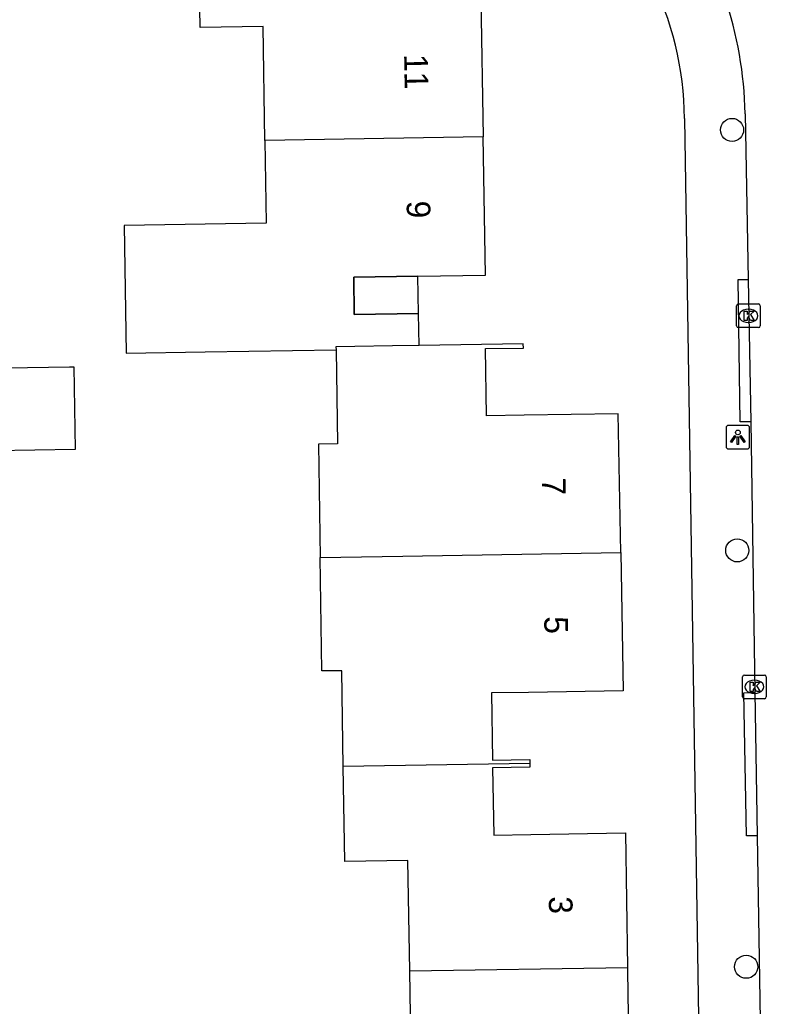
# Model space of a CAD drawing. Extents: x 157321 to 158827, y 386650 to 388532.
# Drawn here: x 158110.91 to 158142.49, y 388003.19 to 388044.93 of the extents above; entities that cross this region are included whole.
import ezdxf

# ---------------------------------------------------------------- set-up
doc = ezdxf.new("R2010")
doc.units = 0
for name, color, linetype in [('IMGEO_Boom', 7, 'Continuous'), ('IMGEO_Kolk', 7, 'Continuous'), ('IMGEO_Lichtpunt', 7, 'Continuous'), ('IMGEO_Pand', 7, 'Continuous'), ('IMGEO_Pand_nummerreeks', 7, 'Continuous'), ('IMGEO_Pand_overbouw', 7, 'Continuous'), ('IMGEO_Rijbaan_lokaal_open', 7, 'Continuous'), ('IMGEO_Voetpad_open', 7, 'Continuous')]:
    doc.layers.add(name, color=color, linetype=linetype)

msp = doc.modelspace()

# ---------------------------------------------------------------- linework, layer by layer
at = {"layer": 'IMGEO_Boom'}
for centre in [(158141.039, 388040.271), (158141.261, 388022.48), (158141.638, 388004.858)]:
    msp.add_circle(centre, 0.489, dxfattribs=at)
at = {"layer": 'IMGEO_Kolk'}
for p, q in [((158141.233, 388031.982), (158141.233, 388032.834)), ((158141.308, 388032.908), (158142.16, 388032.908)), ((158142.234, 388032.834), (158142.234, 388031.982)), ((158141.721, 388032.688), (158141.746, 388032.688)), ((158142.16, 388031.908), (158141.308, 388031.908)), ((158141.744, 388032.128), (158141.719, 388032.128)), ((158141.486, 388016.275), (158141.486, 388017.127)), ((158141.561, 388017.201), (158142.413, 388017.201)), ((158141.974, 388016.981), (158141.999, 388016.981)), ((158142.487, 388017.127), (158142.487, 388016.275)), ((158142.413, 388016.201), (158141.561, 388016.201)), ((158141.997, 388016.421), (158141.972, 388016.421))]:
    msp.add_line(p, q, dxfattribs=at)
for points in [[(158141.233, 388031.982), (158141.233, 388032.834)], [(158141.308, 388032.908), (158142.16, 388032.908)], [(158142.234, 388032.834), (158142.234, 388031.982)], [(158141.554, 388032.608), (158141.677, 388032.608), (158141.677, 388032.457), (158141.807, 388032.608), (158141.971, 388032.608), (158141.825, 388032.457), (158141.978, 388032.208), (158141.826, 388032.208), (158141.741, 388032.372), (158141.677, 388032.305), (158141.677, 388032.208), (158141.554, 388032.208), (158141.554, 388032.608)], [(158142.16, 388031.908), (158141.308, 388031.908)], [(158141.486, 388016.275), (158141.486, 388017.127)], [(158141.561, 388017.201), (158142.413, 388017.201)], [(158141.807, 388016.901), (158141.93, 388016.901), (158141.93, 388016.75), (158142.06, 388016.901), (158142.224, 388016.901), (158142.078, 388016.75), (158142.231, 388016.501), (158142.079, 388016.501), (158141.994, 388016.665), (158141.93, 388016.598), (158141.93, 388016.501), (158141.807, 388016.501), (158141.807, 388016.901)], [(158142.487, 388017.127), (158142.487, 388016.275)], [(158142.413, 388016.201), (158141.561, 388016.201)]]:
    msp.add_lwpolyline(points, dxfattribs=at)
for centre, start, end in [((158141.31, 388032.832), 91.552, 178.448), ((158141.31, 388032.832), 91.552, 178.448), ((158142.158, 388032.832), 1.552, 88.448), ((158142.158, 388032.832), 1.552, 88.448), ((158141.31, 388031.984), 181.552, 268.448), ((158141.31, 388031.984), 181.552, 268.448), ((158142.158, 388031.984), 271.552, 358.448), ((158142.158, 388031.984), 271.552, 358.448), ((158141.563, 388017.125), 91.552, 178.448), ((158141.563, 388017.125), 91.552, 178.448), ((158142.411, 388017.125), 1.552, 88.448), ((158142.411, 388017.125), 1.552, 88.448), ((158141.563, 388016.277), 181.552, 268.448), ((158141.563, 388016.277), 181.552, 268.448), ((158142.411, 388016.277), 271.552, 358.448), ((158142.411, 388016.277), 271.552, 358.448)]:
    msp.add_arc(centre, 0.0765, start, end, dxfattribs=at)
for centre, major_axis, ratio, start_param, end_param in [((158141.72, 388032.408), (-0.387, 0.002), 0.722429, 4.712389, 7.853982), ((158141.745, 388032.408), (-0.39, 0.002), 0.717154, 1.570796, 4.712389), ((158141.973, 388016.701), (-0.387, 0.002), 0.722429, 4.712389, 7.853982), ((158141.998, 388016.701), (-0.39, 0.002), 0.717154, 1.570796, 4.712389)]:
    msp.add_ellipse(centre, major_axis=major_axis, ratio=ratio, start_param=start_param, end_param=end_param, dxfattribs=at)
at = {"layer": 'IMGEO_Lichtpunt'}
for p, q in [((158141.69, 388027.767), (158140.882, 388027.767)), ((158141.69, 388027.767), (158140.882, 388027.767)), ((158140.788, 388027.672), (158140.788, 388026.865)), ((158140.788, 388027.672), (158140.788, 388026.865)), ((158141.784, 388026.865), (158141.784, 388027.672)), ((158141.784, 388026.865), (158141.784, 388027.672)), ((158140.882, 388026.771), (158141.69, 388026.771)), ((158140.882, 388026.771), (158141.69, 388026.771))]:
    msp.add_line(p, q, dxfattribs=at)
for points in [[(158141.162, 388027.336), (158141.201, 388027.308), (158141.013, 388027.046), (158140.975, 388027.073), (158141.162, 388027.336)], [(158141.374, 388027.308), (158141.412, 388027.335), (158141.599, 388027.073), (158141.56, 388027.045), (158141.374, 388027.308)], [(158141.264, 388027.288), (158141.311, 388027.288), (158141.311, 388026.966), (158141.264, 388026.966), (158141.264, 388027.288)]]:
    msp.add_lwpolyline(points, dxfattribs=at)
msp.add_circle((158141.287, 388027.47), 0.0994, dxfattribs=at)
for centre, start, end in [((158140.882, 388027.672), 90, 180), ((158140.882, 388027.672), 90, 180), ((158141.69, 388027.672), 0, 90), ((158141.69, 388027.672), 0, 90), ((158140.882, 388026.865), 180, 270), ((158140.882, 388026.865), 180, 270), ((158141.69, 388026.865), 270, 0), ((158141.69, 388026.865), 270, 360)]:
    msp.add_arc(centre, 0.0946, start, end, dxfattribs=at)
at = {"layer": 'IMGEO_Pand'}
for points in [[(158118.622, 388048.666), (158119.95, 388048.691), (158126.37, 388048.81), (158126.374, 388048.61), (158124.799, 388048.587), (158124.841, 388045.747), (158126.42, 388045.771), (158130.41, 388045.83), (158130.51, 388039.975)], [(158121.285, 388039.818), (158121.21, 388044.65), (158118.54, 388044.61), (158118.47, 388048.58)], [(158130.51, 388039.975), (158121.285, 388039.818)], [(158127.802, 388031.148), (158127.781, 388032.507), (158125.065, 388032.466), (158125.041, 388034.036), (158127.757, 388034.077), (158130.61, 388034.12), (158130.51, 388039.975)], [(158121.285, 388039.818), (158121.339, 388036.328), (158115.329, 388036.226), (158115.421, 388030.823), (158118.75, 388030.88), (158124.29, 388030.97)], [(158127.802, 388031.148), (158126.68, 388031.13), (158125.086, 388031.104), (158124.288, 388031.09), (158124.29, 388030.97)], [(158136.33, 388022.396), (158136.23, 388028.26), (158132.25, 388028.201), (158130.661, 388028.177), (158130.619, 388031.017), (158132.213, 388031.04), (158132.21, 388031.22), (158127.802, 388031.148)], [(158124.29, 388030.97), (158124.36, 388026.99), (158123.547, 388026.975), (158123.622, 388022.179)], [(158104.139, 388030.108), (158113.023, 388030.243), (158113.205, 388030.246), (158113.258, 388026.743), (158109.831, 388026.691), (158109.825, 388027.093), (158106.76, 388027.046), (158106.767, 388026.654), (158105.323, 388026.637)], [(158123.622, 388022.179), (158127.115, 388022.239), (158136.33, 388022.396)], [(158136.33, 388022.396), (158136.43, 388016.53), (158132.43, 388016.47), (158130.861, 388016.447), (158130.909, 388013.608), (158132.489, 388013.635), (158132.492, 388013.457)], [(158124.595, 388013.339), (158124.53, 388017.381), (158123.696, 388017.375), (158123.622, 388022.179)], [(158132.492, 388013.457), (158124.595, 388013.339)], [(158127.407, 388004.68), (158127.33, 388009.36), (158124.66, 388009.32), (158124.595, 388013.339)], [(158132.492, 388013.457), (158132.494, 388013.3), (158130.914, 388013.273), (158130.961, 388010.433), (158132.53, 388010.46), (158136.53, 388010.53), (158136.618, 388004.832)], [(158136.618, 388004.832), (158136.62, 388004.68), (158136.684, 388000), (158136.7, 387998.83), (158132.72, 387998.76), (158132.74, 387995.72), (158124.88, 387995.59), (158124.81, 387999.67), (158127.49, 387999.71), (158127.485, 388000), (158127.407, 388004.68)], [(158127.407, 388004.68), (158136.618, 388004.832)]]:
    msp.add_lwpolyline(points, dxfattribs=at)
at = {"layer": 'IMGEO_Pand_overbouw'}
msp.add_lwpolyline([(158127.757, 388034.077), (158125.041, 388034.036), (158125.065, 388032.466), (158127.781, 388032.507)], close=True, dxfattribs=at)
at = {"layer": 'IMGEO_Rijbaan_lokaal_open'}
for points in [[(158141.589, 388040.958), (158141.724, 388033.941)], [(158141.724, 388033.941), (158141.829, 388027.92)], [(158141.829, 388027.92), (158142.001, 388016.476)], [(158142.001, 388016.476), (158142.104, 388010.404)], [(158142.104, 388010.404), (158142.266, 388000), (158142.282, 387998.939)]]:
    msp.add_lwpolyline(points, dxfattribs=at)
msp.add_arc((158125.603, 388040.73), 15.987, 0.8189, 18.9186, dxfattribs=at)
at = {"layer": 'IMGEO_Voetpad_open'}
for points in [[(158139.028, 388040.753), (158139.668, 388000), (158139.706, 387997.572)], [(158141.829, 388027.92), (158141.383, 388027.917), (158141.297, 388033.943), (158141.724, 388033.941)], [(158142.104, 388010.404), (158141.652, 388010.403), (158141.546, 388016.457), (158142.001, 388016.476)]]:
    msp.add_lwpolyline(points, dxfattribs=at)
msp.add_arc((158125.644, 388040.687), 13.384, 0.2841, 27.1264, dxfattribs=at)

# ---------------------------------------------------------------- texts
at = {"layer": 'IMGEO_Pand_nummerreeks'}
for s, rotation, p in [('11', 270.9785, (158127.17, 388043.468)), ('9', 270.9795, (158127.275, 388037.267)), ('7', 270.9795, (158132.995, 388025.547)), ('5', 270.9795, (158133.095, 388019.682)), ('3', 270.8324, (158133.289, 388007.833))]:
    msp.add_text(s, height=1, rotation=rotation, dxfattribs=at).set_placement(p)

doc.saveas('drawing.dxf')
